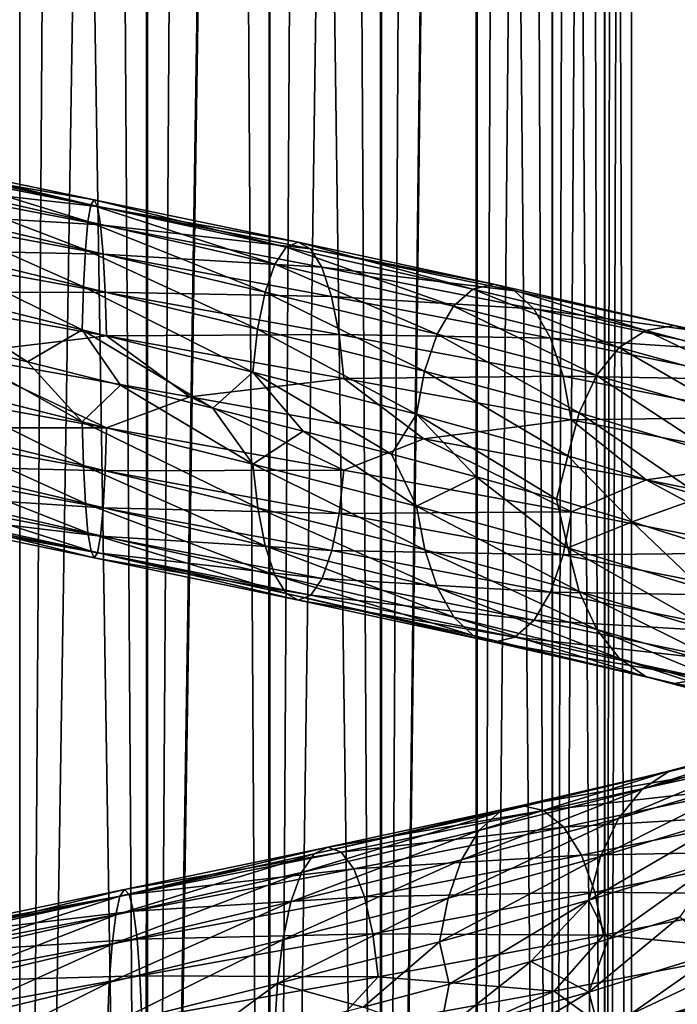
# Model space of a CAD drawing. Header units: metres. Extents: x -109 to 109, y -917 to 389.
# Tile 335 of 656: x 0 to 9, y -669 to -655. Entities that reach past the tile are written whole.
import ezdxf

# ---------------------------------------------------------------- set-up
doc = ezdxf.new("R2010")
doc.units = ezdxf.units.M
doc.layers.add('solid_24503124_XXX_01_SW0001', color=7, linetype='CONTINUOUS')
doc.layers.add('solid_24503124_XXX_01_SW0001_01', color=7, linetype='CONTINUOUS')

msp = doc.modelspace()

# ---------------------------------------------------------------- linework, layer by layer
at = {"layer": 'solid_24503124_XXX_01_SW0001'}
for points in [[(1.767249, -701, -391.68576), (1.767193, -437, -391.68573), (0, -437, -391.5)], [(0, -701, -391.5), (1.767249, -701, -391.68576), (0, -437, -391.5)], [(-1.767249, -701, -8.314255), (0, -589, -8.5), (0, -701, -8.5)], [(-1.767193, -589, -8.314267), (0, -589, -8.5), (-1.767249, -701, -8.314255)], [(1.767193, -589, -8.314267), (0, -701, -8.5), (0, -589, -8.5)], [(1.767193, -589, -8.314267), (1.744606, -701, -8.319036), (0, -701, -8.5)], [(-1.82125, -656.800659, -14.695466), (1.030591, -657.395508, -14.75546), (-1.901303, -656.893005, -15.403524)], [(0.985308, -657.464661, -14.041747), (1.030591, -657.395508, -14.75546), (-1.82125, -656.800659, -14.695466)], [(-1.741226, -656.869873, -13.984844), (0.985308, -657.464661, -14.041747), (-1.82125, -656.800659, -14.695466)], [(-1.901303, -656.893005, -15.403524), (1.075891, -657.487915, -15.46661), (-1.975587, -657.146057, -16.057638)], [(1.030591, -657.395508, -14.75546), (1.075891, -657.487915, -15.46661), (-1.901303, -656.893005, -15.403524)], [(0.943323, -657.696289, -13.377076), (0.985308, -657.464661, -14.041747), (-1.741226, -656.869873, -13.984844)], [(-1.667029, -657.101563, -13.323039), (0.943323, -657.696289, -13.377076), (-1.741226, -656.869873, -13.984844)], [(0.907635, -658.08429, -12.808781), (0.943323, -657.696289, -13.377076), (-1.667029, -657.101563, -13.323039)], [(-1.603963, -657.489624, -12.75718), (0.907635, -658.08429, -12.808781), (-1.667029, -657.101563, -13.323039)], [(-1.975587, -657.146057, -16.057638), (1.117926, -657.740967, -16.123594), (-2.038783, -657.552246, -16.610788)], [(1.075891, -657.487915, -15.46661), (1.117926, -657.740967, -16.123594), (-1.975587, -657.146057, -16.057638)], [(0.880155, -658.595459, -12.367464), (0.907635, -658.08429, -12.808781), (-1.603963, -657.489624, -12.75718)], [(-1.5554, -658.000793, -12.317739), (0.880155, -658.595459, -12.367464), (-1.603963, -657.489624, -12.75718)], [(-2.038783, -657.552246, -16.610788), (1.153687, -658.147217, -16.679186), (-2.087506, -658.077454, -17.03355)], [(1.117926, -657.740967, -16.123594), (1.153687, -658.147217, -16.679186), (-2.038783, -657.552246, -16.610788)], [(-2.087506, -658.077454, -17.03355), (1.181258, -658.672485, -17.103828), (-2.118856, -658.680847, -17.30094)], [(1.153687, -658.147217, -16.679186), (1.181258, -658.672485, -17.103828), (-2.087506, -658.077454, -17.03355)], [(0.862521, -659.189697, -12.079634), (0.880155, -658.595459, -12.367464), (-1.5554, -658.000793, -12.317739)], [(-1.524238, -658.595093, -12.031114), (0.862521, -659.189697, -12.079634), (-1.5554, -658.000793, -12.317739)], [(1.181258, -658.672485, -17.103828), (1.198998, -659.275879, -17.372429), (-2.118856, -658.680847, -17.30094)], [(-2.118856, -658.680847, -17.30094), (1.198998, -659.275879, -17.372429), (-0.953863, -659.532166, -17.480047)], [(-1.524453, -659.865356, -12.010853), (0.862643, -660.460022, -12.059381), (-1.184675, -659.308594, -11.955317)], [(0.862643, -660.460022, -12.059381), (0.107798, -659.633118, -12.00157), (-1.184675, -659.308594, -11.955317)], [(1.198998, -659.275879, -17.372429), (2.349666, -660.118286, -17.349102), (-0.953863, -659.532166, -17.480047)], [(-0.953863, -659.532166, -17.480047), (1.19912, -660.546143, -17.352177), (-2.119071, -659.951111, -17.280678)], [(-2.119071, -659.951111, -17.280678), (1.19912, -660.546143, -17.352177), (-2.08791, -660.54541, -16.994053)], [(-1.555804, -660.46875, -12.278242), (0.880383, -661.063354, -12.327982), (-1.524453, -659.865356, -12.010853)], [(0.880383, -661.063354, -12.327982), (0.862643, -660.460022, -12.059381), (-1.524453, -659.865356, -12.010853)], [(-1.604526, -660.993958, -12.701004), (0.907954, -661.588623, -12.752626), (-1.555804, -660.46875, -12.278242)], [(0.907954, -661.588623, -12.752626), (0.880383, -661.063354, -12.327982), (-1.555804, -660.46875, -12.278242)], [(-2.08791, -660.54541, -16.994053), (1.181486, -661.140381, -17.064348), (-2.039346, -661.05658, -16.554611)], [(1.19912, -660.546143, -17.352177), (1.181486, -661.140381, -17.064348), (-2.08791, -660.54541, -16.994053)], [(-2.039346, -661.05658, -16.554611), (1.154006, -661.65155, -16.623032), (-1.97628, -661.444641, -15.988752)], [(1.181486, -661.140381, -17.064348), (1.154006, -661.65155, -16.623032), (-2.039346, -661.05658, -16.554611)], [(-1.667723, -661.400146, -13.254154), (0.943715, -661.994873, -13.308217), (-1.604526, -660.993958, -12.701004)], [(0.943715, -661.994873, -13.308217), (0.907954, -661.588623, -12.752626), (-1.604526, -660.993958, -12.701004)], [(-1.97628, -661.444641, -15.988752), (1.118318, -662.039612, -16.054735), (-1.902083, -661.676331, -15.326948)], [(1.154006, -661.65155, -16.623032), (1.118318, -662.039612, -16.054735), (-1.97628, -661.444641, -15.988752)], [(-1.742007, -661.653198, -13.908268), (0.98575, -662.247986, -13.9652), (-1.667723, -661.400146, -13.254154)], [(0.98575, -662.247986, -13.9652), (0.943715, -661.994873, -13.308217), (-1.667723, -661.400146, -13.254154)], [(-1.902083, -661.676331, -15.326948), (1.076332, -662.27124, -15.390064), (-1.822059, -661.745544, -14.616326)], [(1.118318, -662.039612, -16.054735), (1.076332, -662.27124, -15.390064), (-1.902083, -661.676331, -15.326948)], [(-1.822059, -661.745544, -14.616326), (1.031049, -662.340393, -14.676352), (-1.742007, -661.653198, -13.908268)], [(1.076332, -662.27124, -15.390064), (1.031049, -662.340393, -14.676352), (-1.822059, -661.745544, -14.616326)], [(1.031049, -662.340393, -14.676352), (0.98575, -662.247986, -13.9652), (-1.742007, -661.653198, -13.908268)]]:
    msp.add_3dface(points, dxfattribs=at)
at = {"layer": 'solid_24503124_XXX_01_SW0001_01'}
for points in [[(0, -701, -408.5), (0, -437, -408.5), (1.767193, -437, -408.31427)], [(1.767249, -701, -408.31424), (0, -701, -408.5), (1.767193, -437, -408.31427)], [(3.457262, -701, -392.234863), (3.457402, -437, -392.234924), (1.767193, -437, -391.68573)], [(1.767249, -701, -391.68576), (3.457262, -701, -392.234863), (1.767193, -437, -391.68573)], [(1.767249, -701, -408.31424), (1.767193, -437, -408.31427), (3.457402, -437, -407.765076)], [(3.457262, -701, -407.765137), (1.767249, -701, -408.31424), (3.457402, -437, -407.765076)], [(3.457262, -701, -392.234863), (4.996175, -701, -393.123352), (3.457402, -437, -392.234924)], [(3.457262, -701, -407.765137), (3.457402, -437, -407.765076), (4.996158, -437, -406.876648)], [(4.996175, -701, -406.876648), (3.457262, -701, -407.765137), (4.996158, -437, -406.876648)], [(4.996175, -701, -393.123352), (4.996158, -437, -393.123352), (3.457402, -437, -392.234924)], [(4.996175, -701, -393.123352), (6.316738, -437, -394.312408), (4.996158, -437, -393.123352)], [(4.996175, -701, -406.876648), (4.996158, -437, -406.876648), (6.316738, -437, -405.687592)], [(4.996175, -701, -393.123352), (6.316731, -701, -394.312378), (6.316738, -437, -394.312408)], [(6.316731, -701, -405.687622), (4.996175, -701, -406.876648), (6.316738, -437, -405.687592)], [(6.316731, -701, -394.312378), (7.361216, -701, -395.75), (6.316738, -437, -394.312408)], [(6.316731, -701, -405.687622), (6.316738, -437, -405.687592), (7.361266, -437, -404.249908)], [(7.361216, -701, -404.25), (6.316731, -701, -405.687622), (7.361266, -437, -404.249908)], [(7.361216, -701, -395.75), (7.361266, -437, -395.750092), (6.316738, -437, -394.312408)], [(7.361216, -701, -395.75), (8.083981, -701, -397.373352), (7.361266, -437, -395.750092)], [(7.361216, -701, -404.25), (7.361266, -437, -404.249908), (8.083978, -437, -402.626648)], [(8.083981, -701, -402.626648), (7.361216, -701, -404.25), (8.083978, -437, -402.626648)], [(8.083981, -701, -397.373352), (8.083978, -437, -397.373352), (7.361266, -437, -395.750092)], [(8.083981, -701, -397.373352), (8.453425, -437, -399.111481), (8.083978, -437, -397.373352)], [(8.083981, -701, -402.626648), (8.083978, -437, -402.626648), (8.453425, -437, -400.888519)], [(8.083981, -701, -397.373352), (8.453436, -701, -399.111511), (8.453425, -437, -399.111481)], [(8.453436, -701, -400.888489), (8.083981, -701, -402.626648), (8.453425, -437, -400.888519)], [(8.453436, -701, -400.888489), (8.453425, -437, -400.888519), (8.453425, -437, -399.111481)], [(8.453436, -701, -399.111511), (8.453436, -701, -400.888489), (8.453425, -437, -399.111481)], [(-1.767193, -589, 8.314267), (0, -701, 8.5), (0, -589, 8.5)], [(-1.767193, -589, 8.314267), (-1.744606, -701, 8.319036), (0, -701, 8.5)], [(0, -589, 8.5), (0, -701, 8.5), (1.767249, -701, 8.314255)], [(1.767193, -589, 8.314267), (0, -589, 8.5), (1.767249, -701, 8.314255)], [(3.457402, -589, -7.765069), (3.437735, -701, -7.773801), (1.744606, -701, -8.319036)], [(1.767193, -589, -8.314267), (3.457402, -589, -7.765069), (1.744606, -701, -8.319036)], [(3.457402, -589, 7.765069), (1.767193, -589, 8.314267), (1.767249, -701, 8.314255)], [(3.457402, -589, 7.765069), (1.767249, -701, 8.314255), (3.458888, -701, 7.764412)], [(3.457402, -589, -7.765069), (4.980319, -701, -6.888136), (3.437735, -701, -7.773801)], [(3.457402, -589, -7.765069), (4.996158, -589, -6.876657), (4.980319, -701, -6.888136)], [(4.996158, -589, 6.876657), (3.457402, -589, 7.765069), (3.458888, -701, 7.764412)], [(4.996158, -589, 6.876657), (3.458888, -701, 7.764412), (4.999055, -701, 6.874551)], [(6.316738, -589, -5.687599), (6.304805, -701, -5.700828), (4.980319, -701, -6.888136)], [(4.996158, -589, -6.876657), (6.316738, -589, -5.687599), (4.980319, -701, -6.888136)], [(6.316738, -589, 5.687599), (4.996158, -589, 6.876657), (4.999055, -701, 6.874551)], [(6.316738, -589, 5.687599), (4.999055, -701, 6.874551), (6.320303, -701, 5.68364)], [(6.316738, -589, -5.687599), (7.353192, -701, -4.263868), (6.304805, -701, -5.700828)], [(6.316738, -589, -5.687599), (7.361266, -589, -4.249895), (7.353192, -701, -4.263868)], [(7.361266, -589, 4.249895), (6.316738, -589, 5.687599), (6.320303, -701, 5.68364)], [(7.361266, -589, 4.249895), (6.320303, -701, 5.68364), (7.364774, -701, 4.243832)], [(7.361266, -589, -4.249895), (8.079568, -701, -2.640186), (7.353192, -701, -4.263868)], [(7.361266, -589, -4.249895), (8.083978, -589, -2.626658), (8.079568, -701, -2.640186)], [(8.083978, -589, 2.626658), (7.361266, -589, 4.249895), (7.364774, -701, 4.243832)], [(8.083978, -589, 2.626658), (7.364774, -701, 4.243832), (8.086726, -701, 2.618177)], [(8.083978, -589, -2.626658), (8.452125, -701, -0.900884), (8.079568, -701, -2.640186)], [(8.083978, -589, -2.626658), (8.453425, -589, -0.888516), (8.452125, -701, -0.900884)], [(8.453425, -589, 0.888516), (8.083978, -589, 2.626658), (8.086726, -701, 2.618177)], [(8.453425, -589, 0.888516), (8.086726, -701, 2.618177), (8.454546, -701, 0.877868)], [(8.453425, -589, -0.888516), (8.454546, -701, 0.877868), (8.452125, -701, -0.900884)], [(8.453425, -589, -0.888516), (8.453425, -589, 0.888516), (8.454546, -701, 0.877868)], [(0.985308, -657.464661, -14.041747), (3.681058, -658.051025, -13.619808), (1.030591, -657.395508, -14.75546)], [(1.030591, -657.395508, -14.75546), (3.850232, -657.981567, -14.314606), (1.075891, -657.487915, -15.46661)], [(3.681058, -658.051025, -13.619808), (3.850232, -657.981567, -14.314606), (1.030591, -657.395508, -14.75546)], [(0.943323, -657.696289, -13.377076), (3.524201, -658.282959, -12.972675), (0.985308, -657.464661, -14.041747)], [(3.524201, -658.282959, -12.972675), (3.681058, -658.051025, -13.619808), (0.985308, -657.464661, -14.041747)], [(1.075891, -657.487915, -15.46661), (4.019468, -658.073669, -15.006834), (1.117926, -657.740967, -16.123594)], [(3.850232, -657.981567, -14.314606), (4.019468, -658.073669, -15.006834), (1.075891, -657.487915, -15.46661)], [(0.907635, -658.08429, -12.808781), (3.390875, -658.671265, -12.419287), (0.943323, -657.696289, -13.377076)], [(3.390875, -658.671265, -12.419287), (3.524201, -658.282959, -12.972675), (0.943323, -657.696289, -13.377076)], [(1.117926, -657.740967, -16.123594), (4.176509, -658.326416, -15.646259), (1.153687, -658.147217, -16.679186)], [(4.019468, -658.073669, -15.006834), (4.176509, -658.326416, -15.646259), (1.117926, -657.740967, -16.123594)], [(0.880155, -658.595459, -12.367464), (3.288209, -659.182617, -11.989449), (0.907635, -658.08429, -12.808781)], [(3.288209, -659.182617, -11.989449), (3.390875, -658.671265, -12.419287), (0.907635, -658.08429, -12.808781)], [(3.524201, -658.282959, -12.972675), (5.996902, -658.861938, -12.123332), (3.681058, -658.051025, -13.619808)], [(3.681058, -658.051025, -13.619808), (6.263815, -658.629333, -12.733123), (3.850232, -657.981567, -14.314606)], [(5.996902, -658.861938, -12.123332), (6.263815, -658.629333, -12.733123), (3.681058, -658.051025, -13.619808)], [(3.850232, -657.981567, -14.314606), (6.551689, -658.559143, -13.387647), (4.019468, -658.073669, -15.006834)], [(6.263815, -658.629333, -12.733123), (6.551689, -658.559143, -13.387647), (3.850232, -657.981567, -14.314606)], [(4.019468, -658.073669, -15.006834), (6.839666, -658.650574, -14.039586), (4.176509, -658.326416, -15.646259)], [(6.551689, -658.559143, -13.387647), (6.839666, -658.650574, -14.039586), (4.019468, -658.073669, -15.006834)], [(1.153687, -658.147217, -16.679186), (4.31011, -658.732422, -16.186913), (1.181258, -658.672485, -17.103828)], [(4.176509, -658.326416, -15.646259), (4.31011, -658.732422, -16.186913), (1.153687, -658.147217, -16.679186)], [(3.390875, -658.671265, -12.419287), (5.77003, -659.250793, -11.601684), (3.524201, -658.282959, -12.972675)], [(5.77003, -659.250793, -11.601684), (5.996902, -658.861938, -12.123332), (3.524201, -658.282959, -12.972675)], [(4.176509, -658.326416, -15.646259), (7.106892, -658.902649, -14.641625), (4.31011, -658.732422, -16.186913)], [(6.839666, -658.650574, -14.039586), (7.106892, -658.902649, -14.641625), (4.176509, -658.326416, -15.646259)], [(-1.524238, -658.595093, -12.031114), (-1.184675, -659.308594, -11.955317), (0.107798, -659.633118, -12.00157)], [(-1.524238, -658.595093, -12.031114), (0.107798, -659.633118, -12.00157), (0.862521, -659.189697, -12.079634)], [(0.862521, -659.189697, -12.079634), (3.22233, -659.777039, -11.708985), (0.880155, -658.595459, -12.367464)], [(3.22233, -659.777039, -11.708985), (3.288209, -659.182617, -11.989449), (0.880155, -658.595459, -12.367464)], [(5.996902, -658.861938, -12.123332), (8.284404, -659.433594, -10.854793), (6.263815, -658.629333, -12.733123)], [(6.263815, -658.629333, -12.733123), (8.653131, -659.200012, -11.408585), (6.551689, -658.559143, -13.387647)], [(8.284404, -659.433594, -10.854793), (8.653131, -659.200012, -11.408585), (6.263815, -658.629333, -12.733123)], [(6.551689, -658.559143, -13.387647), (9.050813, -659.128784, -12.00271), (6.839666, -658.650574, -14.039586)], [(8.653131, -659.200012, -11.408585), (9.050813, -659.128784, -12.00271), (6.551689, -658.559143, -13.387647)], [(1.181258, -658.672485, -17.103828), (4.413113, -659.257446, -16.600039), (1.198998, -659.275879, -17.372429)], [(4.31011, -658.732422, -16.186913), (4.413113, -659.257446, -16.600039), (1.181258, -658.672485, -17.103828)], [(3.288209, -659.182617, -11.989449), (5.59533, -659.762573, -11.196287), (3.390875, -658.671265, -12.419287)], [(5.59533, -659.762573, -11.196287), (5.77003, -659.250793, -11.601684), (3.390875, -658.671265, -12.419287)], [(4.31011, -658.732422, -16.186913), (7.334232, -659.308105, -15.150473), (4.413113, -659.257446, -16.600039)], [(7.106892, -658.902649, -14.641625), (7.334232, -659.308105, -15.150473), (4.31011, -658.732422, -16.186913)], [(6.839666, -658.650574, -14.039586), (9.448639, -659.219116, -12.594231), (7.106892, -658.902649, -14.641625)], [(9.050813, -659.128784, -12.00271), (9.448639, -659.219116, -12.594231), (6.839666, -658.650574, -14.039586)], [(5.77003, -659.250793, -11.601684), (7.970993, -659.823242, -10.380743), (5.996902, -658.861938, -12.123332)], [(7.970993, -659.823242, -10.380743), (8.284404, -659.433594, -10.854793), (5.996902, -658.861938, -12.123332)], [(7.106892, -658.902649, -14.641625), (9.817798, -659.470215, -13.140205), (7.334232, -659.308105, -15.150473)], [(9.448639, -659.219116, -12.594231), (9.817798, -659.470215, -13.140205), (7.106892, -658.902649, -14.641625)], [(8.653131, -659.200012, -11.408585), (10.775605, -659.763733, -9.68566), (9.050813, -659.128784, -12.00271)], [(9.050813, -659.128784, -12.00271), (11.270832, -659.691101, -10.20108), (9.448639, -659.219116, -12.594231)], [(10.775605, -659.763733, -9.68566), (11.270832, -659.691101, -10.20108), (9.050813, -659.128784, -12.00271)], [(0.862521, -659.189697, -12.079634), (0.107798, -659.633118, -12.00157), (1.394752, -659.954407, -11.924707)], [(0.862521, -659.189697, -12.079634), (1.394752, -659.954407, -11.924707), (2.668137, -660.273315, -11.72476)], [(0.862521, -659.189697, -12.079634), (2.668137, -660.273315, -11.72476), (3.22233, -659.777039, -11.708985)], [(4.413113, -659.257446, -16.600039), (4.479389, -659.860718, -16.861229), (1.198998, -659.275879, -17.372429)], [(1.198998, -659.275879, -17.372429), (4.479389, -659.860718, -16.861229), (2.349666, -660.118286, -17.349102)], [(3.22233, -659.777039, -11.708985), (5.483229, -660.357239, -10.931506), (3.288209, -659.182617, -11.989449)], [(5.483229, -660.357239, -10.931506), (5.59533, -659.762573, -11.196287), (3.288209, -659.182617, -11.989449)], [(4.413113, -659.257446, -16.600039), (7.509506, -659.832703, -15.539079), (4.479389, -659.860718, -16.861229)], [(7.334232, -659.308105, -15.150473), (7.509506, -659.832703, -15.539079), (4.413113, -659.257446, -16.600039)], [(5.59533, -659.762573, -11.196287), (7.729653, -660.335693, -10.011999), (5.77003, -659.250793, -11.601684)], [(7.729653, -660.335693, -10.011999), (7.970993, -659.823242, -10.380743), (5.77003, -659.250793, -11.601684)], [(7.334232, -659.308105, -15.150473), (10.131856, -659.874817, -13.601356), (7.509506, -659.832703, -15.539079)], [(9.817798, -659.470215, -13.140205), (10.131856, -659.874817, -13.601356), (7.334232, -659.308105, -15.150473)], [(8.284404, -659.433594, -10.854793), (10.316436, -659.998535, -9.204844), (8.653131, -659.200012, -11.408585)], [(10.316436, -659.998535, -9.204844), (10.775605, -659.763733, -9.68566), (8.653131, -659.200012, -11.408585)], [(7.970993, -659.823242, -10.380743), (9.926149, -660.389343, -8.792823), (8.284404, -659.433594, -10.854793)], [(9.926149, -660.389343, -8.792823), (10.316436, -659.998535, -9.204844), (8.284404, -659.433594, -10.854793)], [(-0.953863, -659.532166, -17.480047), (2.349666, -660.118286, -17.349102), (1.19912, -660.546143, -17.352177)], [(0.862643, -660.460022, -12.059381), (1.394752, -659.954407, -11.924707), (0.107798, -659.633118, -12.00157)], [(3.22233, -659.777039, -11.708985), (2.668137, -660.273315, -11.72476), (3.919264, -660.590637, -11.403491)], [(3.22233, -659.777039, -11.708985), (3.919264, -660.590637, -11.403491), (5.136818, -660.906433, -10.964021)], [(3.22233, -659.777039, -11.708985), (5.136818, -660.906433, -10.964021), (5.483229, -660.357239, -10.931506)], [(7.509506, -659.832703, -15.539079), (7.622283, -660.435669, -15.784492), (4.479389, -659.860718, -16.861229)], [(5.483229, -660.357239, -10.931506), (7.574792, -660.930786, -9.770738), (5.59533, -659.762573, -11.196287)], [(7.574792, -660.930786, -9.770738), (7.729653, -660.335693, -10.011999), (5.59533, -659.762573, -11.196287)], [(7.509506, -659.832703, -15.539079), (10.373987, -660.398804, -13.953189), (7.622283, -660.435669, -15.784492)], [(10.131856, -659.874817, -13.601356), (10.373987, -660.398804, -13.953189), (7.509506, -659.832703, -15.539079)], [(7.729653, -660.335693, -10.011999), (9.625613, -660.902588, -8.471843), (7.970993, -659.823242, -10.380743)], [(9.625613, -660.902588, -8.471843), (9.926149, -660.389343, -8.792823), (7.970993, -659.823242, -10.380743)], [(0.862643, -660.460022, -12.059381), (3.222786, -661.047302, -11.688682), (1.394752, -659.954407, -11.924707)], [(3.222786, -661.047302, -11.688682), (2.668137, -660.273315, -11.72476), (1.394752, -659.954407, -11.924707)], [(4.479389, -659.860718, -16.861229), (5.58306, -660.69458, -16.644745), (2.349666, -660.118286, -17.349102)], [(4.479389, -659.860718, -16.861229), (7.622283, -660.435669, -15.784492), (5.58306, -660.69458, -16.644745)], [(2.349666, -660.118286, -17.349102), (4.479845, -661.130981, -16.840925), (1.19912, -660.546143, -17.352177)], [(2.349666, -660.118286, -17.349102), (5.58306, -660.69458, -16.644745), (4.479845, -661.130981, -16.840925)], [(3.222786, -661.047302, -11.688682), (3.919264, -660.590637, -11.403491), (2.668137, -660.273315, -11.72476)], [(5.483229, -660.357239, -10.931506), (5.136818, -660.906433, -10.964021), (6.306517, -661.220032, -10.410992)], [(5.483229, -660.357239, -10.931506), (6.306517, -661.220032, -10.410992), (7.416586, -661.53125, -9.749078)], [(5.483229, -660.357239, -10.931506), (7.416586, -661.53125, -9.749078), (7.574792, -660.930786, -9.770738)], [(7.574792, -660.930786, -9.770738), (9.432767, -661.498169, -8.26123), (7.729653, -660.335693, -10.011999)], [(9.432767, -661.498169, -8.26123), (9.625613, -660.902588, -8.471843), (7.729653, -660.335693, -10.011999)], [(3.289063, -661.650574, -11.949872), (3.222786, -661.047302, -11.688682), (0.862643, -660.460022, -12.059381)], [(0.880383, -661.063354, -12.327982), (3.289063, -661.650574, -11.949872), (0.862643, -660.460022, -12.059381)], [(7.622283, -660.435669, -15.784492), (8.656895, -661.263, -15.387712), (5.58306, -660.69458, -16.644745)], [(10.373987, -660.398804, -13.953189), (10.529783, -661.001404, -14.174939), (7.622283, -660.435669, -15.784492)], [(7.622283, -660.435669, -15.784492), (10.529783, -661.001404, -14.174939), (8.656895, -661.263, -15.387712)], [(1.19912, -660.546143, -17.352177), (4.479845, -661.130981, -16.840925), (1.181486, -661.140381, -17.064348)], [(3.222786, -661.047302, -11.688682), (5.484005, -661.627502, -10.911095), (3.919264, -660.590637, -11.403491)], [(5.484005, -661.627502, -10.911095), (5.136818, -660.906433, -10.964021), (3.919264, -660.590637, -11.403491)], [(5.58306, -660.69458, -16.644745), (7.623059, -661.705994, -15.764079), (4.479845, -661.130981, -16.840925)], [(5.58306, -660.69458, -16.644745), (8.656895, -661.263, -15.387712), (7.623059, -661.705994, -15.764079)], [(5.484005, -661.627502, -10.911095), (6.306517, -661.220032, -10.410992), (5.136818, -660.906433, -10.964021)], [(7.574792, -660.930786, -9.770738), (7.416586, -661.53125, -9.749078), (8.461329, -661.841431, -8.981872)], [(7.574792, -660.930786, -9.770738), (8.461329, -661.841431, -8.981872), (9.432767, -661.498169, -8.26123)], [(3.392065, -662.175598, -12.362999), (3.289063, -661.650574, -11.949872), (0.880383, -661.063354, -12.327982)], [(0.907954, -661.588623, -12.752626), (3.392065, -662.175598, -12.362999), (0.880383, -661.063354, -12.327982)], [(5.596783, -662.230469, -11.156507), (5.484005, -661.627502, -10.911095), (3.222786, -661.047302, -11.688682)], [(3.289063, -661.650574, -11.949872), (5.596783, -662.230469, -11.156507), (3.222786, -661.047302, -11.688682)], [(10.529783, -661.001404, -14.174939), (11.457459, -661.820679, -13.6202), (8.656895, -661.263, -15.387712)], [(1.181486, -661.140381, -17.064348), (4.413967, -661.725403, -16.560463), (1.154006, -661.65155, -16.623032)], [(4.479845, -661.130981, -16.840925), (4.413967, -661.725403, -16.560463), (1.181486, -661.140381, -17.064348)], [(4.479845, -661.130981, -16.840925), (7.623059, -661.705994, -15.764079), (4.413967, -661.725403, -16.560463)], [(5.484005, -661.627502, -10.911095), (7.575864, -662.20105, -9.750163), (6.306517, -661.220032, -10.410992)], [(7.575864, -662.20105, -9.750163), (7.416586, -661.53125, -9.749078), (6.306517, -661.220032, -10.410992)], [(8.656895, -661.263, -15.387712), (10.530855, -662.271667, -14.154365), (7.623059, -661.705994, -15.764079)], [(8.656895, -661.263, -15.387712), (11.457459, -661.820679, -13.6202), (10.530855, -662.271667, -14.154365)], [(3.525666, -662.581604, -12.903652), (3.392065, -662.175598, -12.362999), (0.907954, -661.588623, -12.752626)], [(0.943715, -661.994873, -13.308217), (3.525666, -662.581604, -12.903652), (0.907954, -661.588623, -12.752626)], [(7.575864, -662.20105, -9.750163), (8.461329, -661.841431, -8.981872), (7.416586, -661.53125, -9.749078)], [(9.432767, -661.498169, -8.26123), (8.461329, -661.841431, -8.981872), (9.429789, -662.150269, -8.117784)], [(1.154006, -661.65155, -16.623032), (4.311301, -662.236755, -16.130625), (1.118318, -662.039612, -16.054735)], [(4.413967, -661.725403, -16.560463), (4.311301, -662.236755, -16.130625), (1.154006, -661.65155, -16.623032)], [(5.772056, -662.755127, -11.545113), (5.596783, -662.230469, -11.156507), (3.289063, -661.650574, -11.949872)], [(3.392065, -662.175598, -12.362999), (5.772056, -662.755127, -11.545113), (3.289063, -661.650574, -11.949872)], [(4.413967, -661.725403, -16.560463), (7.510959, -662.300659, -15.499299), (4.311301, -662.236755, -16.130625)], [(7.623059, -661.705994, -15.764079), (7.510959, -662.300659, -15.499299), (4.413967, -661.725403, -16.560463)], [(7.731661, -662.803589, -9.971914), (7.575864, -662.20105, -9.750163), (5.484005, -661.627502, -10.911095)], [(5.596783, -662.230469, -11.156507), (7.731661, -662.803589, -9.971914), (5.484005, -661.627502, -10.911095)], [(7.623059, -661.705994, -15.764079), (10.530855, -662.271667, -14.154365), (7.510959, -662.300659, -15.499299)], [(7.575864, -662.20105, -9.750163), (9.434102, -662.768494, -8.240444), (8.461329, -661.841431, -8.981872)], [(9.434102, -662.768494, -8.240444), (9.429789, -662.150269, -8.117784), (8.461329, -661.841431, -8.981872)], [(3.682707, -662.834351, -13.543077), (3.525666, -662.581604, -12.903652), (0.943715, -661.994873, -13.308217)], [(0.98575, -662.247986, -13.9652), (3.682707, -662.834351, -13.543077), (0.943715, -661.994873, -13.308217)], [(1.118318, -662.039612, -16.054735), (4.177975, -662.625061, -15.577236), (1.076332, -662.27124, -15.390064)], [(4.311301, -662.236755, -16.130625), (4.177975, -662.625061, -15.577236), (1.118318, -662.039612, -16.054735)], [(3.851943, -662.926453, -14.235306), (3.682707, -662.834351, -13.543077), (0.98575, -662.247986, -13.9652)], [(1.031049, -662.340393, -14.676352), (3.851943, -662.926453, -14.235306), (0.98575, -662.247986, -13.9652)], [(1.076332, -662.27124, -15.390064), (4.021118, -662.856995, -14.930103), (1.031049, -662.340393, -14.676352)], [(4.177975, -662.625061, -15.577236), (4.021118, -662.856995, -14.930103), (1.076332, -662.27124, -15.390064)], [(5.999396, -663.160522, -12.05396), (5.772056, -662.755127, -11.545113), (3.392065, -662.175598, -12.362999)], [(3.525666, -662.581604, -12.903652), (5.999396, -663.160522, -12.05396), (3.392065, -662.175598, -12.362999)], [(4.311301, -662.236755, -16.130625), (7.336258, -662.812439, -15.093903), (4.177975, -662.625061, -15.577236)], [(7.510959, -662.300659, -15.499299), (7.336258, -662.812439, -15.093903), (4.311301, -662.236755, -16.130625)], [(7.973792, -663.327576, -10.323748), (7.731661, -662.803589, -9.971914), (5.596783, -662.230469, -11.156507)], [(5.772056, -662.755127, -11.545113), (7.973792, -663.327576, -10.323748), (5.596783, -662.230469, -11.156507)], [(7.510959, -662.300659, -15.499299), (10.375994, -662.86676, -13.913103), (7.336258, -662.812439, -15.093903)], [(10.530855, -662.271667, -14.154365), (10.375994, -662.86676, -13.913103), (7.510959, -662.300659, -15.499299)], [(9.628113, -663.370483, -8.431361), (9.434102, -662.768494, -8.240444), (7.575864, -662.20105, -9.750163)], [(7.731661, -662.803589, -9.971914), (9.628113, -663.370483, -8.431361), (7.575864, -662.20105, -9.750163)], [(4.021118, -662.856995, -14.930103), (3.851943, -662.926453, -14.235306), (1.031049, -662.340393, -14.676352)], [(6.266622, -663.412659, -12.656), (5.999396, -663.160522, -12.05396), (3.525666, -662.581604, -12.903652)], [(3.682707, -662.834351, -13.543077), (6.266622, -663.412659, -12.656), (3.525666, -662.581604, -12.903652)], [(4.177975, -662.625061, -15.577236), (7.109386, -663.201294, -14.572253), (4.021118, -662.856995, -14.930103)], [(7.336258, -662.812439, -15.093903), (7.109386, -663.201294, -14.572253), (4.177975, -662.625061, -15.577236)], [(6.5546, -663.504028, -13.30794), (6.266622, -663.412659, -12.656), (3.682707, -662.834351, -13.543077)], [(3.851943, -662.926453, -14.235306), (6.5546, -663.504028, -13.30794), (3.682707, -662.834351, -13.543077)], [(8.28785, -663.732178, -10.784898), (7.973792, -663.327576, -10.323748), (5.772056, -662.755127, -11.545113)], [(5.999396, -663.160522, -12.05396), (8.28785, -663.732178, -10.784898), (5.772056, -662.755127, -11.545113)], [(7.336258, -662.812439, -15.093903), (10.134655, -663.37915, -13.54436), (7.109386, -663.201294, -14.572253)], [(10.375994, -662.86676, -13.913103), (10.134655, -663.37915, -13.54436), (7.336258, -662.812439, -15.093903)], [(9.929634, -663.893616, -8.735273), (9.628113, -663.370483, -8.431361), (7.731661, -662.803589, -9.971914)], [(7.973792, -663.327576, -10.323748), (9.929634, -663.893616, -8.735273), (7.731661, -662.803589, -9.971914)], [(4.021118, -662.856995, -14.930103), (6.842473, -663.433838, -13.962462), (3.851943, -662.926453, -14.235306)], [(6.842473, -663.433838, -13.962462), (6.5546, -663.504028, -13.30794), (3.851943, -662.926453, -14.235306)], [(7.109386, -663.201294, -14.572253), (6.842473, -663.433838, -13.962462), (4.021118, -662.856995, -14.930103)], [(8.657008, -663.983337, -11.330873), (8.28785, -663.732178, -10.784898), (5.999396, -663.160522, -12.05396)], [(6.266622, -663.412659, -12.656), (8.657008, -663.983337, -11.330873), (5.999396, -663.160522, -12.05396)], [(7.109386, -663.201294, -14.572253), (9.821243, -663.76886, -13.07031), (6.842473, -663.433838, -13.962462)], [(10.134655, -663.37915, -13.54436), (9.821243, -663.76886, -13.07031), (7.109386, -663.201294, -14.572253)], [(10.320726, -664.297119, -9.134268), (9.929634, -663.893616, -8.735273), (7.973792, -663.327576, -10.323748)], [(8.28785, -663.732178, -10.784898), (10.320726, -664.297119, -9.134268), (7.973792, -663.327576, -10.323748)], [(9.054834, -664.073669, -11.922393), (8.657008, -663.983337, -11.330873), (6.266622, -663.412659, -12.656)], [(6.5546, -663.504028, -13.30794), (9.054834, -664.073669, -11.922393), (6.266622, -663.412659, -12.656)], [(6.842473, -663.433838, -13.962462), (9.452517, -664.00238, -12.516519), (6.5546, -663.504028, -13.30794)], [(9.452517, -664.00238, -12.516519), (9.054834, -664.073669, -11.922393), (6.5546, -663.504028, -13.30794)], [(9.821243, -663.76886, -13.07031), (9.452517, -664.00238, -12.516519), (6.842473, -663.433838, -13.962462)], [(10.780434, -664.546997, -9.607181), (10.320726, -664.297119, -9.134268), (8.28785, -663.732178, -10.784898)], [(8.657008, -663.983337, -11.330873), (10.780434, -664.546997, -9.607181), (8.28785, -663.732178, -10.784898)], [(11.27584, -664.635986, -10.119967), (10.780434, -664.546997, -9.607181), (8.657008, -663.983337, -11.330873)], [(9.054834, -664.073669, -11.922393), (11.27584, -664.635986, -10.119967), (8.657008, -663.983337, -11.330873)], [(9.452517, -664.00238, -12.516519), (11.771068, -664.563354, -10.635386), (9.054834, -664.073669, -11.922393)], [(11.771068, -664.563354, -10.635386), (11.27584, -664.635986, -10.119967), (9.054834, -664.073669, -11.922393)], [(8.600945, -665.53595, 13.735134), (8.98376, -665.283386, 14.270732), (11.060913, -664.720581, 12.493645)], [(10.589586, -664.971863, 12.033331), (8.600945, -665.53595, 13.735134), (11.060913, -664.720581, 12.493645)], [(8.98376, -665.283386, 14.270732), (9.396637, -665.191589, 14.851542), (11.569253, -664.630249, 12.993259)], [(11.060913, -664.720581, 12.493645), (8.98376, -665.283386, 14.270732), (11.569253, -664.630249, 12.993259)], [(8.275558, -665.941772, 13.283222), (8.600945, -665.53595, 13.735134), (10.589586, -664.971863, 12.033331)], [(10.188967, -665.376587, 11.645409), (8.275558, -665.941772, 13.283222), (10.589586, -664.971863, 12.033331)], [(6.346132, -666.106567, 15.062068), (6.62859, -665.852966, 15.656264), (8.98376, -665.283386, 14.270732)], [(8.600945, -665.53595, 13.735134), (6.346132, -666.106567, 15.062068), (8.98376, -665.283386, 14.270732)], [(6.62859, -665.852966, 15.656264), (6.933228, -665.760071, 16.300276), (9.396637, -665.191589, 14.851542)], [(8.98376, -665.283386, 14.270732), (6.62859, -665.852966, 15.656264), (9.396637, -665.191589, 14.851542)], [(9.396637, -665.191589, 14.851542), (6.933228, -665.760071, 16.300276), (9.809664, -665.261414, 15.435384)], [(6.933228, -665.760071, 16.300276), (7.237976, -665.828796, 16.94734), (9.809664, -665.261414, 15.435384)], [(9.809664, -665.261414, 15.435384), (7.237976, -665.828796, 16.94734), (10.192927, -665.49353, 15.980074)], [(8.024998, -666.466614, 12.938939), (8.275558, -665.941772, 13.283222), (10.188967, -665.376587, 11.645409)], [(9.880473, -665.900574, 11.350399), (8.024998, -666.466614, 12.938939), (10.188967, -665.376587, 11.645409)], [(6.106049, -666.513245, 14.560349), (6.346132, -666.106567, 15.062068), (8.600945, -665.53595, 13.735134)], [(8.275558, -665.941772, 13.283222), (6.106049, -666.513245, 14.560349), (8.600945, -665.53595, 13.735134)], [(7.237976, -665.828796, 16.94734), (7.520763, -666.059875, 17.550697), (10.192927, -665.49353, 15.980074)], [(10.192927, -665.49353, 15.980074), (7.520763, -666.059875, 17.550697), (10.518987, -665.881897, 16.446798)], [(4.069965, -666.430054, 16.610214), (4.257013, -666.336487, 17.29759), (6.933228, -665.760071, 16.300276)], [(6.62859, -665.852966, 15.656264), (4.069965, -666.430054, 16.610214), (6.933228, -665.760071, 16.300276)], [(6.933228, -665.760071, 16.300276), (4.257013, -666.336487, 17.29759), (7.237976, -665.828796, 16.94734)], [(4.257013, -666.336487, 17.29759), (4.444129, -666.404419, 17.988035), (7.237976, -665.828796, 16.94734)], [(7.237976, -665.828796, 16.94734), (4.444129, -666.404419, 17.988035), (7.520763, -666.059875, 17.550697)], [(3.896536, -666.684387, 15.975809), (4.069965, -666.430054, 16.610214), (6.62859, -665.852966, 15.656264)], [(6.346132, -666.106567, 15.062068), (3.896536, -666.684387, 15.975809), (6.62859, -665.852966, 15.656264)], [(5.921175, -667.038818, 14.177711), (6.106049, -666.513245, 14.560349), (8.275558, -665.941772, 13.283222)], [(8.024998, -666.466614, 12.938939), (5.921175, -667.038818, 14.177711), (8.275558, -665.941772, 13.283222)], [(7.520763, -666.059875, 17.550697), (7.761343, -666.447388, 18.067331), (10.518987, -665.881897, 16.446798)], [(10.518987, -665.881897, 16.446798), (7.761343, -666.447388, 18.067331), (10.770369, -666.393433, 16.810329)], [(7.864219, -667.069702, 12.722669), (8.024998, -666.466614, 12.938939), (9.880473, -665.900574, 11.350399)], [(9.682521, -666.503113, 11.165748), (7.864219, -667.069702, 12.722669), (9.880473, -665.900574, 11.350399)], [(3.749124, -667.091675, 15.439913), (3.896536, -666.684387, 15.975809), (6.346132, -666.106567, 15.062068)], [(6.106049, -666.513245, 14.560349), (3.749124, -667.091675, 15.439913), (6.346132, -666.106567, 15.062068)], [(4.444129, -666.404419, 17.988035), (4.617762, -666.634766, 18.631649), (7.520763, -666.059875, 17.550697)], [(7.520763, -666.059875, 17.550697), (4.617762, -666.634766, 18.631649), (7.761343, -666.447388, 18.067331)], [(1.385383, -667.01532, 17.100119), (1.449053, -666.921326, 17.809534), (4.257013, -666.336487, 17.29759)], [(4.069965, -666.430054, 16.610214), (1.385383, -667.01532, 17.100119), (4.257013, -666.336487, 17.29759)], [(4.257013, -666.336487, 17.29759), (1.449053, -666.921326, 17.809534), (4.444129, -666.404419, 17.988035)], [(1.326349, -667.269958, 16.44528), (1.385383, -667.01532, 17.100119), (4.069965, -666.430054, 16.610214)], [(3.896536, -666.684387, 15.975809), (1.326349, -667.269958, 16.44528), (4.069965, -666.430054, 16.610214)], [(1.449053, -666.921326, 17.809534), (1.512745, -666.988892, 18.522026), (4.444129, -666.404419, 17.988035)], [(4.444129, -666.404419, 17.988035), (1.512745, -666.988892, 18.522026), (4.617762, -666.634766, 18.631649)], [(3.635611, -667.617676, 15.030958), (3.749124, -667.091675, 15.439913), (6.106049, -666.513245, 14.560349)], [(5.921175, -667.038818, 14.177711), (3.635611, -667.617676, 15.030958), (6.106049, -666.513245, 14.560349)], [(4.617762, -666.634766, 18.631649), (4.765478, -667.021729, 19.182529), (7.761343, -666.447388, 18.067331)], [(7.761343, -666.447388, 18.067331), (4.765478, -667.021729, 19.182529), (7.946823, -666.958252, 18.469345)], [(5.802546, -667.642273, 13.936829), (5.921175, -667.038818, 14.177711), (8.024998, -666.466614, 12.938939)], [(7.864219, -667.069702, 12.722669), (5.802546, -667.642273, 13.936829), (8.024998, -666.466614, 12.938939)], [(7.761343, -666.447388, 18.067331), (7.946823, -666.958252, 18.469345), (10.770369, -666.393433, 16.810329)], [(9.682521, -666.503113, 11.165748), (8.130093, -667.607483, 12.417632), (7.864219, -667.069702, 12.722669)], [(10.770369, -666.393433, 16.810329), (7.946823, -666.958252, 18.469345), (10.932117, -666.987915, 17.048874)], [(9.682521, -666.503113, 11.165748), (9.120196, -667.2995, 11.587772), (8.130093, -667.607483, 12.417632)], [(1.512745, -666.988892, 18.522026), (1.571848, -667.218872, 19.186098), (4.617762, -666.634766, 18.631649)], [(4.617762, -666.634766, 18.631649), (1.571848, -667.218872, 19.186098), (4.765478, -667.021729, 19.182529)], [(1.276171, -667.677612, 15.892015), (1.326349, -667.269958, 16.44528), (3.896536, -666.684387, 15.975809)], [(3.749124, -667.091675, 15.439913), (1.276171, -667.677612, 15.892015), (3.896536, -666.684387, 15.975809)], [(1.449053, -666.921326, 17.809534), (-1.40362, -667.514832, 17.824896), (1.512745, -666.988892, 18.522026)], [(-1.341947, -667.608826, 17.115261), (-1.40362, -667.514832, 17.824896), (1.449053, -666.921326, 17.809534)], [(1.385383, -667.01532, 17.100119), (-1.341947, -667.608826, 17.115261), (1.449053, -666.921326, 17.809534)], [(1.512745, -666.988892, 18.522026), (-1.465316, -667.582397, 18.537609), (1.571848, -667.218872, 19.186098)], [(-1.40362, -667.514832, 17.824896), (-1.465316, -667.582397, 18.537609), (1.512745, -666.988892, 18.522026)], [(-1.284764, -667.863464, 16.460218), (-1.341947, -667.608826, 17.115261), (1.385383, -667.01532, 17.100119)], [(1.326349, -667.269958, 16.44528), (-1.284764, -667.863464, 16.460218), (1.385383, -667.01532, 17.100119)], [(1.571848, -667.218872, 19.186098), (1.62213, -667.60553, 19.754383), (4.765478, -667.021729, 19.182529)], [(4.765478, -667.021729, 19.182529), (1.62213, -667.60553, 19.754383), (4.879363, -667.532104, 19.610945)], [(3.562773, -668.221497, 14.77319), (3.635611, -667.617676, 15.030958), (5.921175, -667.038818, 14.177711)], [(5.802546, -667.642273, 13.936829), (3.562773, -668.221497, 14.77319), (5.921175, -667.038818, 14.177711)], [(4.765478, -667.021729, 19.182529), (4.879363, -667.532104, 19.610945), (7.946823, -666.958252, 18.469345)], [(7.946823, -666.958252, 18.469345), (4.879363, -667.532104, 19.610945), (8.066169, -667.552307, 18.732647)], [(7.946823, -666.958252, 18.469345), (8.066169, -667.552307, 18.732647), (10.932117, -666.987915, 17.048874)], [(10.932117, -666.987915, 17.048874), (8.066169, -667.552307, 18.732647), (10.320246, -667.760437, 17.595905)], [(1.237532, -668.203796, 15.469685), (1.276171, -667.677612, 15.892015), (3.749124, -667.091675, 15.439913)], [(3.635611, -667.617676, 15.030958), (1.237532, -668.203796, 15.469685), (3.749124, -667.091675, 15.439913)], [(7.864219, -667.069702, 12.722669), (5.933183, -668.229553, 13.776741), (5.802546, -667.642273, 13.936829)], [(7.864219, -667.069702, 12.722669), (7.06474, -667.917358, 13.149055), (5.933183, -668.229553, 13.776741)], [(7.864219, -667.069702, 12.722669), (8.130093, -667.607483, 12.417632), (7.06474, -667.917358, 13.149055)], [(1.571848, -667.218872, 19.186098), (-1.522566, -667.812378, 19.201883), (1.62213, -667.60553, 19.754383)], [(-1.465316, -667.582397, 18.537609), (-1.522566, -667.812378, 19.201883), (1.571848, -667.218872, 19.186098)], [(-1.236159, -668.271118, 15.90678), (-1.284764, -667.863464, 16.460218), (1.326349, -667.269958, 16.44528)], [(1.276171, -667.677612, 15.892015), (-1.236159, -668.271118, 15.90678), (1.326349, -667.269958, 16.44528)], [(7.865332, -668.339966, 12.74641), (8.130093, -667.607483, 12.417632), (9.120196, -667.2995, 11.587772)], [(9.683891, -667.773315, 11.18927), (7.865332, -668.339966, 12.74641), (9.120196, -667.2995, 11.587772)], [(1.62213, -667.60553, 19.754383), (-1.571271, -668.199036, 19.770342), (1.660895, -668.115662, 20.196217)], [(-1.522566, -667.812378, 19.201883), (-1.571271, -668.199036, 19.770342), (1.62213, -667.60553, 19.754383)], [(1.62213, -667.60553, 19.754383), (1.660895, -668.115662, 20.196217), (4.879363, -667.532104, 19.610945)], [(4.879363, -667.532104, 19.610945), (1.660895, -668.115662, 20.196217), (4.952641, -668.125916, 19.891237)], [(4.879363, -667.532104, 19.610945), (4.952641, -668.125916, 19.891237), (8.066169, -667.552307, 18.732647)], [(8.066169, -667.552307, 18.732647), (4.952641, -668.125916, 19.891237), (7.387311, -668.32373, 19.157909)], [(8.066169, -667.552307, 18.732647), (7.387311, -668.32373, 19.157909), (10.320246, -667.760437, 17.595905)], [(-1.198732, -668.797302, 15.484317), (-1.236159, -668.271118, 15.90678), (1.276171, -667.677612, 15.892015)], [(1.237532, -668.203796, 15.469685), (-1.198732, -668.797302, 15.484317), (1.276171, -667.677612, 15.892015)], [(1.212739, -668.807739, 15.203335), (1.237532, -668.203796, 15.469685), (3.635611, -667.617676, 15.030958)], [(3.562773, -668.221497, 14.77319), (1.212739, -668.807739, 15.203335), (3.635611, -667.617676, 15.030958)], [(5.802546, -667.642273, 13.936829), (4.746834, -668.543884, 14.294433), (3.562773, -668.221497, 14.77319)], [(5.802546, -667.642273, 13.936829), (5.933183, -668.229553, 13.776741), (4.746834, -668.543884, 14.294433)], [(7.865332, -668.339966, 12.74641), (7.06474, -667.917358, 13.149055), (8.130093, -667.607483, 12.417632)], [(10.320246, -667.760437, 17.595905), (7.387311, -668.32373, 19.157909), (8.06699, -668.822571, 18.756559)], [(8.027081, -668.934448, 12.984954), (7.865332, -668.339966, 12.74641), (9.683891, -667.773315, 11.18927)], [(9.883039, -668.368408, 11.396006), (8.027081, -668.934448, 12.984954), (9.683891, -667.773315, 11.18927)], [(10.320246, -667.760437, 17.595905), (8.06699, -668.822571, 18.756559), (10.933231, -668.258179, 17.072617)], [(5.803367, -668.912537, 13.960741), (5.933183, -668.229553, 13.776741), (7.06474, -667.917358, 13.149055)], [(7.865332, -668.339966, 12.74641), (5.803367, -668.912537, 13.960741), (7.06474, -667.917358, 13.149055)], [(1.660895, -668.115662, 20.196217), (-1.608821, -668.709167, 20.212311), (1.685839, -668.70929, 20.485144)], [(-1.571271, -668.199036, 19.770342), (-1.608821, -668.709167, 20.212311), (1.660895, -668.115662, 20.196217)], [(1.660895, -668.115662, 20.196217), (1.685839, -668.70929, 20.485144), (4.952641, -668.125916, 19.891237)], [(4.952641, -668.125916, 19.891237), (1.685839, -668.70929, 20.485144), (4.243992, -668.89386, 20.183626)], [(4.952641, -668.125916, 19.891237), (4.243992, -668.89386, 20.183626), (7.387311, -668.32373, 19.157909)], [(-1.174716, -669.401245, 15.217881), (-1.198732, -668.797302, 15.484317), (1.237532, -668.203796, 15.469685)], [(1.212739, -668.807739, 15.203335), (-1.174716, -669.401245, 15.217881), (1.237532, -668.203796, 15.469685)], [(3.562773, -668.221497, 14.77319), (2.258802, -669.177795, 14.977166), (1.212739, -668.807739, 15.203335)], [(3.562773, -668.221497, 14.77319), (3.519044, -668.859802, 14.695763), (2.258802, -669.177795, 14.977166)], [(3.562773, -668.221497, 14.77319), (4.746834, -668.543884, 14.294433), (3.519044, -668.859802, 14.695763)], [(5.803367, -668.912537, 13.960741), (4.746834, -668.543884, 14.294433), (5.933183, -668.229553, 13.776741)], [(10.933231, -668.258179, 17.072617), (8.06699, -668.822571, 18.756559), (10.772452, -668.861267, 16.856346)], [(7.387311, -668.32373, 19.157909), (4.243992, -668.89386, 20.183626), (4.953146, -669.396118, 19.915268)], [(7.387311, -668.32373, 19.157909), (4.953146, -669.396118, 19.915268), (8.06699, -668.822571, 18.756559)], [(5.922712, -669.506592, 14.224045), (5.803367, -668.912537, 13.960741), (7.865332, -668.339966, 12.74641)], [(8.027081, -668.934448, 12.984954), (5.922712, -669.506592, 14.224045), (7.865332, -668.339966, 12.74641)], [(8.278463, -669.445984, 13.348487), (8.027081, -668.934448, 12.984954), (9.883039, -668.368408, 11.396006)], [(10.192544, -668.880798, 11.710101), (8.278463, -669.445984, 13.348487), (9.883039, -668.368408, 11.396006)]]:
    msp.add_3dface(points, dxfattribs=at)

doc.saveas('drawing.dxf')
